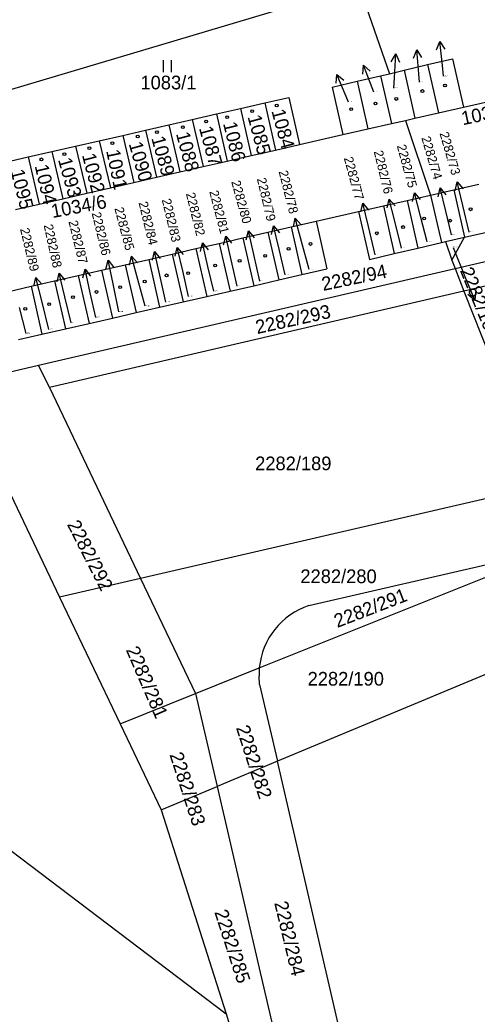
# Model space of a CAD drawing. Extents: x -785744 to -782822, y -1067550 to -1063910.
# Drawn here: x -784018.3 to -783961.5, y -1066065.2 to -1065941.6 of the extents above; entities that cross this region are included whole.
import ezdxf

# ---------------------------------------------------------------- set-up
doc = ezdxf.new("R2010")
doc.units = 0
for name, color, linetype in [('Hranice parcel', 7, 'Continuous'), ('Parcelní čísla', 7, 'Continuous'), ('Pop_ČP_popisy', 7, 'Continuous'), ('Značky budov', 7, 'Continuous'), ('Značky kultur', 7, 'Continuous')]:
    doc.layers.add(name, color=color, linetype=linetype)

msp = doc.modelspace()

# ---------------------------------------------------------------- linework, layer by layer
at = {"layer": 'Hranice parcel'}
for p, q in [((-783901.07, -1065960.86), (-783963.12, -1065975.29)), ((-784015.97, -1065984.5), (-783964.23, -1065972.47)), ((-783964.23, -1065972.47), (-783963.12, -1065975.29)), ((-783963.12, -1065975.29), (-784014.64, -1065987.27)), ((-783963.12, -1065975.29), (-783956.98, -1065990.91)), ((-784026.02, -1065986.84), (-784015.97, -1065984.5)), ((-784014.64, -1065987.27), (-784015.97, -1065984.5)), ((-784026.02, -1065986.84), (-784013.36, -1066013.34)), ((-784014.64, -1065987.27), (-784003.3, -1066011.02)), ((-783953.96, -1065999.6), (-784003.3, -1066011.02)), ((-783982.39, -1066014.39), (-783951.31, -1066007.2)), ((-784003.3, -1066011.02), (-784013.36, -1066013.34)), ((-784003.3, -1066011.02), (-783996.47, -1066025.32)), ((-784013.36, -1066013.34), (-784005.84, -1066029.08)), ((-783988.52, -1066024.2), (-783986.31, -1066033.74)), ((-783996.47, -1066025.32), (-783993.8, -1066036.87)), ((-783976.05, -1066078.06), (-783986.31, -1066033.74)), ((-783993.8, -1066036.87), (-783988.57, -1066059.45)), ((-783988.57, -1066059.45), (-783979.99, -1066096.56))]:
    msp.add_line(p, q, dxfattribs=at)
for points in [[(-784036.43, -1065955.3), (-783976.2, -1065937.3)], [(-783976.2, -1065937.3), (-783972.38, -1065948.27)], [(-783967.64, -1065947.15), (-783964.55, -1065946.42)], [(-783964.55, -1065946.42), (-783963.18, -1065952.43)], [(-783972.38, -1065948.27), (-783970.56, -1065947.84)], [(-783970.56, -1065947.84), (-783967.64, -1065947.15)], [(-783970.56, -1065947.84), (-783969.21, -1065953.8)], [(-783967.64, -1065947.15), (-783966.28, -1065953.13)], [(-783976.4, -1065949.22), (-783973.48, -1065948.53)], [(-783973.48, -1065948.53), (-783972.38, -1065948.27)], [(-783973.48, -1065948.53), (-783972.13, -1065954.47)], [(-783979.52, -1065949.96), (-783976.4, -1065949.22)], [(-783979.52, -1065949.96), (-783978.18, -1065955.85)], [(-783976.4, -1065949.22), (-783975.06, -1065955.14)], [(-783987.88, -1065951.9), (-783984.87, -1065951.22)], [(-783984.87, -1065951.22), (-783983.54, -1065957.07)], [(-783963.18, -1065952.43), (-783957.5, -1065951.13)], [(-783993.89, -1065953.28), (-783990.89, -1065952.59)], [(-783990.89, -1065952.59), (-783987.88, -1065951.9)], [(-783990.89, -1065952.59), (-783989.55, -1065958.45)], [(-783987.88, -1065951.9), (-783986.54, -1065957.76)], [(-783966.28, -1065953.13), (-783963.18, -1065952.43)], [(-783999.79, -1065954.63), (-783996.89, -1065953.96)], [(-783996.89, -1065953.96), (-783993.89, -1065953.28)], [(-783996.89, -1065953.96), (-783995.54, -1065959.82)], [(-783993.89, -1065953.28), (-783992.54, -1065959.13)], [(-783970.37, -1065954.07), (-783969.21, -1065953.8)], [(-783969.21, -1065953.8), (-783966.28, -1065953.13)], [(-784002.69, -1065955.29), (-783999.79, -1065954.63)], [(-783999.79, -1065954.63), (-783998.43, -1065960.49)], [(-783978.18, -1065955.85), (-783975.06, -1065955.14)], [(-783975.06, -1065955.14), (-783972.13, -1065954.47)], [(-783972.13, -1065954.47), (-783970.37, -1065954.07)], [(-783970.37, -1065954.07), (-783967.27, -1065963.36)], [(-784008.43, -1065956.6), (-784005.53, -1065955.94)], [(-784005.53, -1065955.94), (-784002.69, -1065955.29)], [(-784005.53, -1065955.94), (-784004.16, -1065961.8)], [(-784002.69, -1065955.29), (-784001.33, -1065961.15)], [(-783983.54, -1065957.07), (-783978.18, -1065955.85)], [(-784014.33, -1065957.95), (-784011.38, -1065957.27)], [(-784011.38, -1065957.27), (-784008.43, -1065956.6)], [(-784011.38, -1065957.27), (-784010, -1065963.14)], [(-784008.43, -1065956.6), (-784007.06, -1065962.47)], [(-783986.54, -1065957.76), (-783983.54, -1065957.07)], [(-784020.24, -1065959.3), (-784017.28, -1065958.62)], [(-784017.28, -1065958.62), (-784014.33, -1065957.95)], [(-784017.28, -1065958.62), (-784015.9, -1065964.5)], [(-784014.33, -1065957.95), (-784012.95, -1065963.82)], [(-783992.54, -1065959.13), (-783989.55, -1065958.45)], [(-783989.55, -1065958.45), (-783986.54, -1065957.76)], [(-783964.23, -1065972.47), (-783902.39, -1065958.09)], [(-783998.43, -1065960.49), (-783995.54, -1065959.82)], [(-783995.54, -1065959.82), (-783992.54, -1065959.13)], [(-784004.16, -1065961.8), (-784001.33, -1065961.15)], [(-784001.33, -1065961.15), (-783998.43, -1065960.49)], [(-784010, -1065963.14), (-784007.06, -1065962.47)], [(-784007.06, -1065962.47), (-784004.16, -1065961.8)], [(-783964.4, -1065962.7), (-783961.28, -1065961.99)], [(-784015.9, -1065964.5), (-784012.95, -1065963.82)], [(-784012.95, -1065963.82), (-784010, -1065963.14)], [(-783970.2, -1065964.03), (-783967.27, -1065963.36)], [(-783967.27, -1065963.36), (-783964.4, -1065962.7)], [(-783967.27, -1065963.36), (-783965.92, -1065969.27)], [(-783964.4, -1065962.7), (-783963.05, -1065968.61)], [(-784018.85, -1065965.17), (-784015.9, -1065964.5)], [(-783976.24, -1065965.41), (-783973.14, -1065964.7)], [(-783973.14, -1065964.7), (-783970.2, -1065964.03)], [(-783973.14, -1065964.7), (-783971.78, -1065970.64)], [(-783970.2, -1065964.03), (-783968.84, -1065969.95)], [(-783981.5, -1065966.61), (-783976.24, -1065965.41)], [(-783976.24, -1065965.41), (-783974.88, -1065971.36)], [(-783987.48, -1065967.97), (-783984.6, -1065967.32)], [(-783984.6, -1065967.32), (-783981.5, -1065966.61)], [(-783984.6, -1065967.32), (-783983.25, -1065973.25)], [(-783981.5, -1065966.61), (-783980.15, -1065972.54)], [(-783993.52, -1065969.36), (-783990.59, -1065968.69)], [(-783990.59, -1065968.69), (-783987.48, -1065967.97)], [(-783990.59, -1065968.69), (-783989.24, -1065974.62)], [(-783987.48, -1065967.97), (-783986.12, -1065973.91)], [(-783965.4, -1065969.15), (-783963.05, -1065968.61)], [(-783964.64, -1065971.44), (-783963.05, -1065968.61)], [(-783963.05, -1065968.61), (-783959.93, -1065967.88)], [(-783999.37, -1065970.69), (-783996.44, -1065970.02)], [(-783996.44, -1065970.02), (-783993.52, -1065969.36)], [(-783996.44, -1065970.02), (-783995.09, -1065975.96)], [(-783993.52, -1065969.36), (-783992.17, -1065975.29)], [(-783971.78, -1065970.64), (-783968.84, -1065969.95)], [(-783968.84, -1065969.95), (-783965.92, -1065969.27)], [(-783965.92, -1065969.27), (-783965.4, -1065969.15)], [(-783965.4, -1065969.15), (-783964.64, -1065971.44)], [(-784002.29, -1065971.36), (-783999.37, -1065970.69)], [(-783999.37, -1065970.69), (-783998.01, -1065976.63)], [(-783974.88, -1065971.36), (-783971.78, -1065970.64)], [(-784008.14, -1065972.7), (-784005.22, -1065972.03)], [(-784005.22, -1065972.03), (-784002.29, -1065971.36)], [(-784005.22, -1065972.03), (-784003.86, -1065977.97)], [(-784002.29, -1065971.36), (-784000.94, -1065977.3)], [(-783983.25, -1065973.25), (-783980.15, -1065972.54)], [(-783964.64, -1065971.44), (-783964.23, -1065972.47)], [(-784013.99, -1065974.03), (-784011.06, -1065973.36)], [(-784011.06, -1065973.36), (-784008.14, -1065972.7)], [(-784011.06, -1065973.36), (-784009.71, -1065979.31)], [(-784008.14, -1065972.7), (-784006.78, -1065978.64)], [(-783986.12, -1065973.91), (-783983.25, -1065973.25)], [(-784019.84, -1065975.37), (-784016.91, -1065974.7)], [(-784016.91, -1065974.7), (-784013.99, -1065974.03)], [(-784016.91, -1065974.7), (-784015.56, -1065980.65)], [(-784013.99, -1065974.03), (-784012.63, -1065979.98)], [(-783992.17, -1065975.29), (-783989.24, -1065974.62)], [(-783989.24, -1065974.62), (-783986.12, -1065973.91)], [(-783998.01, -1065976.63), (-783995.09, -1065975.96)], [(-783995.09, -1065975.96), (-783992.17, -1065975.29)], [(-784003.86, -1065977.97), (-784000.94, -1065977.3)], [(-784000.94, -1065977.3), (-783998.01, -1065976.63)], [(-784009.71, -1065979.31), (-784006.78, -1065978.64)], [(-784006.78, -1065978.64), (-784003.86, -1065977.97)], [(-784012.63, -1065979.98), (-784009.71, -1065979.31)], [(-784018.48, -1065981.32), (-784015.56, -1065980.65)], [(-784015.56, -1065980.65), (-784012.63, -1065979.98)], [(-783988.55, -1066022.14), (-783951.31, -1066007.2)], [(-783947.73, -1066017.64), (-783986.31, -1066033.74)], [(-783996.47, -1066025.32), (-783988.55, -1066022.14)], [(-783988.55, -1066022.14), (-783988.59, -1066023.17)], [(-783988.52, -1066024.2), (-783988.59, -1066023.17)], [(-784045, -1066025.42), (-783992.66, -1066065.14)], [(-784005.84, -1066029.08), (-783996.47, -1066025.32)], [(-784005.84, -1066029.08), (-784000.74, -1066039.77)], [(-783986.31, -1066033.74), (-783993.8, -1066036.87)], [(-784000.74, -1066039.77), (-783993.8, -1066036.87)], [(-784000.74, -1066039.77), (-783992.66, -1066065.14)], [(-783992.66, -1066065.14), (-783982.68, -1066098.2)]]:
    msp.add_lwpolyline(points, dxfattribs=at)
msp.add_arc((-783979.55, -1066022.97), 9.04, 108.3237, 174.7182, dxfattribs=at)
at = {"layer": 'Pop_ČP_popisy'}
for p, q in [((-783968.74, -1065948.29), (-783968.96, -1065945.3)), ((-783965.8, -1065947.25), (-783966.13, -1065944.27)), ((-783971.76, -1065948.8), (-783971.6, -1065945.8)), ((-783974.52, -1065950.01), (-783975.6, -1065947.21)), ((-783977.75, -1065951.12), (-783978.92, -1065948.36)), ((-783965.39, -1065965.38), (-783966.1, -1065962.47)), ((-783963.27, -1065964.65), (-783963.96, -1065961.73)), ((-783971.69, -1065966.76), (-783972.42, -1065963.85)), ((-783968.52, -1065965.98), (-783969.28, -1065963.08)), ((-783974.99, -1065967.28), (-783975.69, -1065964.36)), ((-783983.3, -1065969.11), (-783984.08, -1065966.21)), ((-783986.09, -1065970.1), (-783986.77, -1065967.18)), ((-783992.06, -1065971.39), (-783992.72, -1065968.46)), ((-783989.24, -1065970.75), (-783989.9, -1065967.82)), ((-783998.07, -1065972.79), (-783998.75, -1065969.87)), ((-783994.93, -1065972.22), (-783995.61, -1065969.3)), ((-784003.65, -1065973.85), (-784004.45, -1065970.96)), ((-784000.91, -1065973.31), (-784001.57, -1065970.38)), ((-784006.72, -1065974.41), (-784007.34, -1065971.47)), ((-784015.58, -1065976.5), (-784016.3, -1065973.59)), ((-784012.72, -1065975.99), (-784013.42, -1065973.07)), ((-784009.56, -1065975.49), (-784010.21, -1065972.56)), ((-783962.92, -1065973.69), (-783961.79, -1065976.47))]:
    msp.add_line(p, q, dxfattribs=at)
for points in [[(-783969.39, -1065946.33), (-783968.96, -1065945.3), (-783968.39, -1065946.26)], [(-783966.52, -1065945.32), (-783966.13, -1065944.27), (-783965.52, -1065945.21)], [(-783972.15, -1065946.78), (-783971.6, -1065945.8), (-783971.15, -1065946.83)], [(-783975.71, -1065948.32), (-783975.6, -1065947.21), (-783974.77, -1065947.96)], [(-783965.65, -1065948.59), (-783965.8, -1065947.25)], [(-783978.99, -1065949.47), (-783978.92, -1065948.36), (-783978.07, -1065949.08)], [(-783971.83, -1065950.06), (-783971.76, -1065948.8)], [(-783968.66, -1065949.32), (-783968.74, -1065948.29)], [(-783974.31, -1065950.55), (-783974.52, -1065950.01)], [(-783977.46, -1065951.8), (-783977.75, -1065951.12)], [(-783966.35, -1065963.56), (-783966.1, -1065962.47), (-783965.38, -1065963.32)], [(-783964.22, -1065962.82), (-783963.96, -1065961.73), (-783963.24, -1065962.59)], [(-783972.66, -1065964.94), (-783972.42, -1065963.85), (-783971.69, -1065964.7)], [(-783969.51, -1065964.17), (-783969.28, -1065963.08), (-783968.55, -1065963.92)], [(-783975.94, -1065965.45), (-783975.69, -1065964.36), (-783974.97, -1065965.22)], [(-783962.49, -1065967.95), (-783963.27, -1065964.65)], [(-783984.3, -1065967.31), (-783984.08, -1065966.21), (-783983.34, -1065967.05)], [(-783967.68, -1065969.17), (-783968.52, -1065965.98)], [(-783964.68, -1065968.32), (-783965.39, -1065965.38)], [(-783987.03, -1065968.26), (-783986.77, -1065967.18), (-783986.05, -1065968.04)], [(-783974.15, -1065970.77), (-783974.99, -1065967.28)], [(-783970.88, -1065969.94), (-783971.69, -1065966.76)], [(-783992.99, -1065969.55), (-783992.72, -1065968.46), (-783992.01, -1065969.33)], [(-783990.17, -1065968.91), (-783989.9, -1065967.82), (-783989.19, -1065968.69)], [(-783999.01, -1065970.95), (-783998.75, -1065969.87), (-783998.03, -1065970.73)], [(-783995.87, -1065970.39), (-783995.61, -1065969.3), (-783994.9, -1065970.16)], [(-783982.35, -1065972.63), (-783983.3, -1065969.11)], [(-783964.48, -1065969.87), (-783962.92, -1065973.69)], [(-784004.67, -1065972.06), (-784004.45, -1065970.96), (-784003.7, -1065971.79)], [(-784001.84, -1065971.47), (-784001.57, -1065970.38), (-784000.86, -1065971.25)], [(-783988.5, -1065974.04), (-783989.24, -1065970.75)], [(-783985.36, -1065973.27), (-783986.09, -1065970.1)], [(-784007.62, -1065972.56), (-784007.34, -1065971.47), (-784006.64, -1065972.35)], [(-783994.2, -1065975.32), (-783994.93, -1065972.22)], [(-783991.32, -1065974.68), (-783992.06, -1065971.39)], [(-784016.55, -1065974.68), (-784016.3, -1065973.59), (-784015.58, -1065974.44)], [(-784013.67, -1065974.16), (-784013.42, -1065973.07), (-784012.7, -1065973.93)], [(-784010.48, -1065973.65), (-784010.21, -1065972.56), (-784009.51, -1065973.43)], [(-784000.16, -1065976.66), (-784000.91, -1065973.31)], [(-783997.34, -1065975.96), (-783998.07, -1065972.79)], [(-784005.99, -1065977.88), (-784006.72, -1065974.41)], [(-784002.72, -1065977.18), (-784003.65, -1065973.85)], [(-784011.94, -1065979.23), (-784012.72, -1065975.99)], [(-784008.87, -1065978.59), (-784009.56, -1065975.49)], [(-783961.7, -1065975.35), (-783961.79, -1065976.47), (-783962.63, -1065975.73)], [(-784017.52, -1065980.57), (-784018.33, -1065977.33)], [(-784014.7, -1065980.06), (-784015.58, -1065976.5)]]:
    msp.add_lwpolyline(points, dxfattribs=at)
at = {"layer": 'Značky budov'}
for centre in [(-783968.29, -1065950.43), (-783965.48, -1065949.74), (-783971.53, -1065951.41), (-783989.45, -1065952.92), (-783986.39, -1065952.23), (-783977.15, -1065952.68), (-783974.11, -1065951.97), (-783992.54, -1065953.68), (-783998.06, -1065954.91), (-783995.15, -1065954.22), (-784003.66, -1065956.09), (-784001.27, -1065955.55), (-784009.67, -1065957.54), (-784006.81, -1065956.9), (-784015.63, -1065958.92), (-784012.77, -1065958.28), (-783962.3, -1065965.13), (-783968.06, -1065966.27), (-783964.83, -1065966.54), (-783970.69, -1065967.33), (-783973.94, -1065968.11), (-783984.91, -1065970.03), (-783982.19, -1065969.44), (-783987.83, -1065970.9), (-783994.03, -1065972.12), (-783991, -1065971.53), (-784000.07, -1065973.34), (-783997.39, -1065973.07), (-784005.83, -1065974.81), (-784002.79, -1065974.1), (-784011.71, -1065976.06), (-784008.79, -1065975.4), (-784017.63, -1065977.49), (-784014.67, -1065976.93)]:
    msp.add_circle(centre, 0.175, dxfattribs=at)
at = {"layer": 'Značky kultur'}
for p, q in [((-784000.47, -1065948.08), (-784000.47, -1065946.58)), ((-783999.47, -1065948.08), (-783999.47, -1065946.58))]:
    msp.add_line(p, q, dxfattribs=at)

# ---------------------------------------------------------------- texts
at = {"layer": 'Parcelní čísla'}
for s, height, p in [('1083/1', 1.7, (-784003.32, -1065950.22)), ('1112/17', 0.1, (-783965.65, -1065948.59)), ('1112/19', 0.1, (-783971.83, -1065950.06)), ('1112/18', 0.1, (-783968.66, -1065949.32)), ('1083/2', 0.1, (-783974.31, -1065950.55)), ('1083/3', 0.1, (-783977.46, -1065951.8)), ('2282/74', 0.1, (-783964.68, -1065968.32)), ('2282/73', 0.1, (-783962.49, -1065967.95)), ('2282/76', 0.1, (-783970.88, -1065969.94)), ('2282/75', 0.1, (-783967.68, -1065969.17)), ('2282/107', 0.1, (-783964.48, -1065969.87)), ('2282/77', 0.1, (-783974.15, -1065970.77)), ('2282/78', 0.1, (-783982.35, -1065972.63)), ('2282/79', 0.1, (-783985.36, -1065973.27)), ('2282/81', 0.1, (-783991.32, -1065974.68)), ('2282/80', 0.1, (-783988.5, -1065974.04)), ('2282/83', 0.1, (-783997.34, -1065975.96)), ('2282/82', 0.1, (-783994.2, -1065975.32)), ('2282/85', 0.1, (-784002.72, -1065977.18)), ('2282/84', 0.1, (-784000.16, -1065976.66)), ('2282/87', 0.1, (-784008.87, -1065978.59)), ('2282/86', 0.1, (-784005.99, -1065977.88)), ('2282/89', 0.1, (-784014.7, -1065980.06)), ('2282/88', 0.1, (-784011.94, -1065979.23)), ('2282/90', 0.1, (-784017.52, -1065980.57)), ('2282/189', 1.7, (-783989.07, -1065997.56)), ('2282/280', 1.7, (-783983.45, -1066011.59)), ('2282/190', 1.7, (-783982.55, -1066024.33))]:
    msp.add_text(s, height=height, dxfattribs=at).set_placement(p)
for s, rotation, p in [('1084', 284.9783, (-783987.06, -1065952.9)), ('1034/2', 11.6789, (-783963.26, -1065954.68)), ('1085', 285.1952, (-783990.03, -1065953.62)), ('1087', 285.2551, (-783996.06, -1065955.03)), ('1086', 283.9349, (-783993.07, -1065954.46)), ('1089', 285.4463, (-784001.99, -1065956.27)), ('1088', 284.8135, (-783998.92, -1065955.73)), ('1090', 285.6344, (-784004.79, -1065956.97)), ('1093', 285.6728, (-784013.58, -1065958.95)), ('1092', 284.5742, (-784010.6, -1065958.38)), ('1091', 281.6788, (-784007.59, -1065957.86)), ('1094', 282.9614, (-784016.47, -1065959.73)), ('1095', 284.4208, (-784019.47, -1065960.37)), ('1034/6', 10.5471, (-784014.25, -1065966.22)), ('2282/94', 11.8046, (-783980.62, -1065975.28)), ('2282/293', 12.4547, (-783988.82, -1065980.64)), ('2282/292', 297, (-784012.48, -1066004.29)), ('2282/291', 21.1756, (-783978.86, -1066017.17)), ('2282/281', 293.4, (-784005.16, -1066019.88)), ('2282/282', 288, (-783991.47, -1066029.56)), ('2282/283', 288, (-783999.73, -1066032.91)), ('2282/284', 283.5, (-783986.71, -1066051.34)), ('2282/285', 288, (-783994.16, -1066052.47))]:
    msp.add_text(s, height=1.7, rotation=rotation, dxfattribs=at).set_placement(p)
at = {"layer": 'Pop_ČP_popisy'}
for s, height, rotation, p in [('2282/74', 1.14, 286.3119, (-783968.43, -1065956.24)), ('2282/73', 1.14, 286.2233, (-783966.17, -1065955.69)), ('2282/75', 1.14, 285.3783, (-783971.48, -1065957.24)), ('2282/77', 1.14, 285.066, (-783978.06, -1065958.76)), ('2282/76', 1.14, 283.6643, (-783974.34, -1065957.95)), ('2282/79', 1.14, 283.2929, (-783988.86, -1065961.34)), ('2282/78', 1.14, 284.301, (-783986.16, -1065960.44)), ('2282/80', 1.14, 285.4166, (-783992.05, -1065961.7)), ('2282/83', 1.14, 283.5038, (-784000.68, -1065963.94)), ('2282/82', 1.14, 283.913, (-783997.68, -1065963.19)), ('2282/81', 1.14, 284.7121, (-783994.78, -1065962.93)), ('2282/85', 1.14, 284.8967, (-784006.57, -1065965.01)), ('2282/84', 1.14, 283.5861, (-784003.56, -1065964.31)), ('2282/86', 1.14, 283.6506, (-784009.39, -1065965.61)), ('2282/89', 1.14, 283.6025, (-784018.29, -1065967.58)), ('2282/88', 1.14, 282.369, (-784015.35, -1065967.11)), ('2282/87', 1.14, 283.7585, (-784012.27, -1065966.65)), ('2282/107', 1.7, 292.2168, (-783963.65, -1065972.73))]:
    msp.add_text(s, height=height, rotation=rotation, dxfattribs=at).set_placement(p)

doc.saveas('drawing.dxf')
